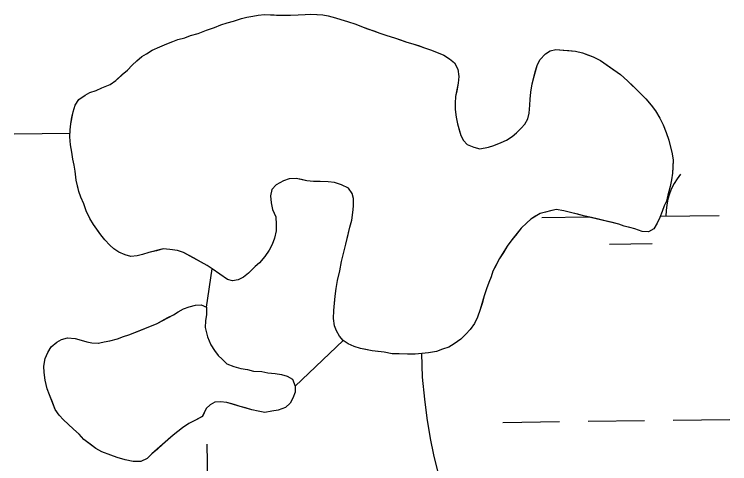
# Model space of a CAD drawing. Extents: x 3694830 to 3732949, y 415201 to 440970.
# Drawn here: x 3729844.5 to 3730248.4, y 424612.8 to 424866.7 of the extents above; entities that cross this region are included whole.
import ezdxf

# ---------------------------------------------------------------- set-up
doc = ezdxf.new("R2010")
doc.units = 0
doc.layers.add('V-TOPO-SHOR', color=7, linetype='Continuous')
doc.layers.add('V-WETL-SWMP', color=7, linetype='Continuous')

msp = doc.modelspace()

# ---------------------------------------------------------------- linework, layer by layer
at = {"layer": 'V-TOPO-SHOR'}
for p, q in [((3729952.99, 424701.17), (3729956.15, 424722.92)), ((3730003.18, 424656.6), (3730030.2, 424682.47))]:
    msp.add_line(p, q, dxfattribs=at)
for points in [[(3729956.15, 424722.92), (3729953.4, 424724.67), (3729949.97, 424726.63), (3729946.08, 424728.81), (3729943.34, 424730.33), (3729940.14, 424732.08), (3729936.73, 424733.13), (3729932.42, 424733.72), (3729928.57, 424734.09), (3729924.75, 424733.1), (3729920.48, 424732.11), (3729916.9, 424730.9), (3729913.97, 424730.16), (3729910.37, 424729.86), (3729907.19, 424730.7), (3729903.54, 424732.2), (3729900.79, 424734.18), (3729898.48, 424736.16), (3729895.71, 424739.27), (3729893.39, 424742.15), (3729891.06, 424745.27), (3729889.2, 424747.94), (3729887.09, 424751.28), (3729885.2, 424755.54), (3729883.76, 424759.57), (3729882.1, 424763.38), (3729880.9, 424766.51), (3729880.15, 424769.89), (3729879.41, 424773.03), (3729878.85, 424777.99), (3729878.33, 424781.37), (3729877.58, 424784.74), (3729877.04, 424788.8), (3729876.27, 424792.85), (3729875.95, 424797.36), (3729876.09, 424801.43), (3729876.47, 424804.82), (3729877.07, 424808.45), (3729877.69, 424811.63), (3729878.96, 424815.27), (3729880.93, 424818.47), (3729884.49, 424821.03), (3729887.17, 424822.45), (3729890.76, 424823.65), (3729893.89, 424825.07), (3729898.6, 424826.98), (3729901.93, 424829.31), (3729905.48, 424832.55), (3729908.36, 424835.09), (3729911.02, 424837.86), (3729913.67, 424840.4), (3729916.56, 424842.72), (3729919.24, 424844.36), (3729922.35, 424846.46), (3729926.61, 424848.36), (3729930.64, 424850.02), (3729934, 424851.22), (3729936.91, 424852.41), (3729940.73, 424853.4), (3729944.09, 424854.6), (3729948.36, 424855.82), (3729953.07, 424857.73), (3729957.55, 424859.18), (3729961.14, 424860.61), (3729964.73, 424861.81), (3729968.32, 424862.79), (3729972.81, 424864.24), (3729975.73, 424864.98), (3729979.11, 424865.51), (3729982.25, 424866.25), (3729985.86, 424866.55), (3729989.25, 424866.4), (3729992.64, 424866.25), (3729996.71, 424866.1), (3730000.55, 424866.19), (3730004.84, 424866.28), (3730008.68, 424866.59), (3730011.84, 424866.65), (3730015.46, 424866.5), (3730018.62, 424866.34), (3730021.8, 424865.73), (3730025.89, 424864.69), (3730028.85, 424863.62), (3730032.71, 424862.58), (3730037.26, 424861.09), (3730040.45, 424859.8), (3730043.87, 424858.52), (3730047.51, 424857.24), (3730050.92, 424855.96), (3730054.79, 424854.68), (3730059.11, 424853.42), (3730062.52, 424852.14), (3730066.17, 424850.86), (3730069.57, 424850.03), (3730073.21, 424848.75), (3730076.17, 424847.68), (3730080.04, 424846.41), (3730083.23, 424845.12), (3730087.1, 424843.62), (3730090.31, 424841.43), (3730093.07, 424839.23)], [(3730093.07, 424839.23), (3730094.95, 424835.66), (3730095.49, 424831.6), (3730095.12, 424827.75), (3730094.31, 424823.44), (3730093.7, 424820.27), (3730093.33, 424816.42), (3730093.4, 424812.8), (3730093.94, 424808.53), (3730094.7, 424804.7), (3730095.68, 424801.33), (3730096.65, 424798.19), (3730098.06, 424795.28), (3730100.15, 424793.07), (3730104.02, 424791.57), (3730107.42, 424790.74), (3730112.15, 424791.51), (3730115.29, 424792.48), (3730119.32, 424794.15), (3730122.46, 424795.57), (3730125.58, 424797.67), (3730128.02, 424799.76), (3730130.67, 424802.3), (3730132.66, 424804.6), (3730134.4, 424807.57), (3730135.24, 424810.76), (3730135.59, 424815.28), (3730135.75, 424818.67), (3730136.12, 424822.75), (3730136.92, 424827.28), (3730137.75, 424830.91), (3730138.58, 424834.09), (3730139.64, 424837.73), (3730141.15, 424840.92), (3730144.47, 424844.38), (3730147.14, 424846.02), (3730150.29, 424846.77), (3730154.36, 424846.4), (3730157.53, 424846.24), (3730161.38, 424845.87), (3730165.24, 424844.82), (3730168.2, 424843.76), (3730171.39, 424842.7), (3730175.5, 424840.52), (3730178.71, 424838.33), (3730182.38, 424835.7), (3730186.73, 424832.63), (3730190.65, 424829.1), (3730193.88, 424826), (3730197.57, 424822.47), (3730201.03, 424818.92), (3730204.04, 424815.37), (3730206.6, 424812.04), (3730208.94, 424808.02), (3730210.83, 424804.22), (3730212.5, 424799.96), (3730213.95, 424795.48), (3730214.94, 424791.66), (3730215.92, 424787.84), (3730216.45, 424784.23), (3730216.31, 424780.17), (3730216.15, 424777), (3730215.56, 424773.15), (3730214.73, 424769.29), (3730213.48, 424764.52), (3730212.65, 424761.11), (3730211.35, 424758.37), (3730210.29, 424755.19), (3730209, 424751.77), (3730207.49, 424748.58), (3730205.52, 424745.38), (3730202.62, 424743.73), (3730199, 424743.88), (3730194.91, 424745.38), (3730191.95, 424746.22), (3730188.77, 424747.05), (3730185.81, 424748.12), (3730182.18, 424748.95), (3730178.09, 424749.99), (3730173.55, 424751.02), (3730170.37, 424751.86), (3730165.83, 424752.89), (3730162.65, 424753.73), (3730159.25, 424754.56), (3730154.7, 424755.59), (3730150.4, 424756.41), (3730147.25, 424755.66), (3730144.33, 424754.92), (3730141.41, 424754.18), (3730138.73, 424752.54), (3730136.05, 424750.91), (3730133.84, 424748.83), (3730130.74, 424745.82), (3730127.44, 424741.69), (3730125.46, 424739.16), (3730122.82, 424735.72), (3730120.64, 424732.05), (3730118.45, 424728.62), (3730116.5, 424724.96), (3730114.76, 424721.54), (3730113.7, 424718.35)], [(3730113.7, 424718.35), (3730112.41, 424715.17), (3730111.13, 424711.52), (3730109.86, 424707.66), (3730108.6, 424703.34), (3730107.54, 424699.92), (3730106.05, 424695.6), (3730104.32, 424691.95), (3730101.91, 424688.51), (3730099.48, 424685.97), (3730096.6, 424683.2), (3730092.82, 424680.41), (3730089.92, 424678.54), (3730086.33, 424677.56), (3730082.97, 424676.14), (3730078.46, 424675.36), (3730074.63, 424675.06), (3730070.8, 424674.75), (3730066.51, 424674.66), (3730061.76, 424674.78), (3730057.92, 424674.93), (3730053.38, 424675.74), (3730049.76, 424676.11), (3730046.59, 424676.49), (3730042.96, 424677.32), (3730040.01, 424677.94), (3730036.37, 424678.99), (3730032.95, 424680.5), (3730030.2, 424682.47), (3730028.11, 424684.92), (3730026.47, 424687.82), (3730025.28, 424690.73), (3730024.74, 424694.78), (3730024.87, 424699.3), (3730025.24, 424703.38), (3730025.6, 424707.45), (3730026.19, 424711.76), (3730027, 424716.29), (3730028.23, 424721.74), (3730029.25, 424726.96), (3730030.71, 424733.09), (3730031.76, 424736.73), (3730033, 424742.17), (3730034.04, 424746.49), (3730035.08, 424750.35), (3730035.67, 424754.65), (3730036.04, 424758.28), (3730035.96, 424762.57), (3730035.22, 424765.49), (3730033.12, 424768.38), (3730029.24, 424770.33), (3730025.37, 424771.6), (3730021.75, 424771.98), (3730017.23, 424772.11), (3730013.38, 424772.26), (3730009.76, 424772.63), (3730006.59, 424773.24), (3730003.64, 424773.86), (3729999.8, 424773.77), (3729996.44, 424772.57), (3729992.42, 424770.23), (3729989.99, 424767.69), (3729989.16, 424764.06), (3729989.47, 424760.23), (3729990.23, 424756.4), (3729992.12, 424752.15), (3729992.44, 424747.86), (3729992.29, 424744.25), (3729991.48, 424740.16), (3729990.2, 424736.52), (3729988.46, 424733.32), (3729986.04, 424729.88), (3729982.96, 424726.2), (3729980.52, 424724.12), (3729976.76, 424720.42), (3729973.87, 424718.1), (3729970.96, 424716.69), (3729967.81, 424716.17), (3729964.86, 424716.79), (3729956.15, 424722.92)], [(3729950.69, 424639.45), (3729946.44, 424637.1), (3729943.09, 424635.45), (3729939.52, 424633.11), (3729936.86, 424631.03), (3729934.19, 424628.93), (3729931.31, 424626.39), (3729928.2, 424623.61), (3729925.32, 424621.07), (3729922.21, 424618.29), (3729919.56, 424615.75), (3729915.98, 424614.09), (3729911.69, 424614), (3729907.15, 424615.03), (3729902.6, 424616.29), (3729898.96, 424617.57), (3729893.95, 424619.5), (3729890.52, 424621.46), (3729887.31, 424623.88), (3729883.86, 424626.51), (3729881.09, 424629.39), (3729877.87, 424632.26), (3729874.87, 424635.13), (3729872.33, 424637.56), (3729869.79, 424640.22), (3729867.69, 424643.34), (3729866.02, 424647.6), (3729864.35, 424651.63), (3729863.16, 424654.99), (3729861.92, 424659.93), (3729861.38, 424664.21), (3729861.3, 424667.83), (3729861.89, 424672.13), (3729863.4, 424675.55), (3729865.36, 424678.76), (3729868.47, 424681.53), (3729871.15, 424682.95), (3729874.52, 424683.92), (3729878.81, 424683.56), (3729882.23, 424682.5), (3729885.41, 424681.67), (3729888.36, 424681.05), (3729891.98, 424680.9), (3729895.35, 424681.65), (3729898.5, 424682.17), (3729902.77, 424683.39), (3729906.13, 424684.59), (3729909.27, 424685.56), (3729912.63, 424686.99), (3729916.88, 424688.66), (3729920.47, 424690.09), (3729925.17, 424692), (3729927.85, 424693.41), (3729931.2, 424695.29), (3729934.33, 424696.93), (3729937.01, 424698.57), (3729940.14, 424700.22), (3729943.27, 424701.42), (3729946.87, 424702.4), (3729950.03, 424702.46), (3729952.99, 424701.17), (3729953.08, 424697.1), (3729952.48, 424693.48), (3729952.33, 424689.64), (3729953.57, 424684.47), (3729955.47, 424679.99), (3729957.58, 424676.64), (3729959.67, 424673.98), (3729961.97, 424671.77), (3729964.52, 424669.11), (3729968.39, 424667.61), (3729972.48, 424666.57), (3729976.1, 424665.97), (3729979.51, 424665.14), (3729984.26, 424664.78), (3729987.66, 424664.18), (3729991.73, 424663.81), (3729995.36, 424663.21), (3729998.55, 424662.15), (3730001.52, 424660.63), (3730003.18, 424656.6), (3730003.03, 424653.21), (3730001.75, 424649.79), (3730000.22, 424647.05), (3729997.56, 424644.51), (3729993.53, 424643.07), (3729989.93, 424642.54), (3729985.88, 424641.78), (3729982.25, 424642.38), (3729978.62, 424643.2), (3729974.98, 424644.26), (3729972.03, 424645.1), (3729968.62, 424646.15), (3729964.52, 424647.42), (3729960.9, 424647.8), (3729957.74, 424647.51), (3729955.06, 424646.09), (3729952.85, 424644.01), (3729950.69, 424639.45)], [(3730086.85, 424569.05), (3730088, 424578.57), (3730088, 424589.41), (3730085.77, 424598.85), (3730083.77, 424607.85), (3730081.3, 424617.73), (3730079.53, 424626.96), (3730077.7, 424638.44), (3730076.34, 424649.26), (3730074.95, 424661.65), (3730074.63, 424675.06)]]:
    msp.add_lwpolyline(points, dxfattribs=at)
at = {"layer": 'V-WETL-SWMP'}
for p, q in [((3729979.11, 424865.51), (3729982.25, 424866.25)), ((3729982.25, 424866.25), (3729985.86, 424866.55)), ((3729985.86, 424866.55), (3729996.71, 424866.1)), ((3729996.71, 424866.1), (3730004.84, 424866.28)), ((3730004.84, 424866.28), (3730008.68, 424866.59)), ((3730008.68, 424866.59), (3730011.84, 424866.65)), ((3730011.84, 424866.65), (3730018.62, 424866.34)), ((3730018.62, 424866.34), (3730021.8, 424865.73)), ((3729964.73, 424861.81), (3729968.32, 424862.79)), ((3729968.32, 424862.79), (3729972.81, 424864.24)), ((3729972.81, 424864.24), (3729975.73, 424864.98)), ((3729975.73, 424864.98), (3729979.11, 424865.51)), ((3730021.8, 424865.73), (3730025.89, 424864.69)), ((3730025.89, 424864.69), (3730028.85, 424863.62)), ((3730028.85, 424863.62), (3730032.71, 424862.58)), ((3730032.71, 424862.58), (3730037.26, 424861.09)), ((3729953.07, 424857.73), (3729957.55, 424859.18)), ((3729957.55, 424859.18), (3729961.14, 424860.61)), ((3729961.14, 424860.61), (3729964.73, 424861.81)), ((3730037.26, 424861.09), (3730040.45, 424859.8)), ((3730040.45, 424859.8), (3730050.92, 424855.96)), ((3729940.73, 424853.4), (3729944.1, 424854.6)), ((3729944.1, 424854.6), (3729948.36, 424855.82)), ((3729948.36, 424855.82), (3729953.07, 424857.73)), ((3730050.92, 424855.96), (3730054.79, 424854.68)), ((3730054.79, 424854.68), (3730059.11, 424853.42)), ((3729926.61, 424848.36), (3729930.64, 424850.02)), ((3729930.64, 424850.02), (3729934, 424851.22)), ((3729934, 424851.22), (3729936.91, 424852.41)), ((3729936.91, 424852.41), (3729940.73, 424853.4)), ((3730059.11, 424853.42), (3730066.17, 424850.86)), ((3730066.17, 424850.86), (3730069.57, 424850.03)), ((3730069.57, 424850.03), (3730080.04, 424846.41)), ((3729919.24, 424844.36), (3729922.35, 424846.46)), ((3729922.35, 424846.46), (3729926.61, 424848.36)), ((3730080.04, 424846.41), (3730087.1, 424843.62)), ((3730144.47, 424844.38), (3730147.14, 424846.02)), ((3730147.14, 424846.02), (3730150.29, 424846.77)), ((3730150.29, 424846.77), (3730161.38, 424845.87)), ((3729913.67, 424840.4), (3729916.56, 424842.72)), ((3729916.56, 424842.72), (3729919.24, 424844.36)), ((3730087.1, 424843.62), (3730090.31, 424841.43)), ((3730141.15, 424840.92), (3730144.47, 424844.38)), ((3730161.38, 424845.87), (3730165.24, 424844.82)), ((3730165.24, 424844.82), (3730171.39, 424842.7)), ((3730171.39, 424842.7), (3730175.5, 424840.52)), ((3729908.36, 424835.09), (3729911.02, 424837.86)), ((3729911.02, 424837.86), (3729913.67, 424840.4)), ((3730090.31, 424841.43), (3730093.07, 424839.23)), ((3730093.07, 424839.23), (3730094.95, 424835.66)), ((3730139.64, 424837.73), (3730141.15, 424840.92)), ((3730175.5, 424840.52), (3730186.73, 424832.63)), ((3729901.93, 424829.31), (3729908.36, 424835.09)), ((3730094.95, 424835.66), (3730095.49, 424831.6)), ((3730137.75, 424830.91), (3730139.64, 424837.73)), ((3730095.49, 424831.6), (3730095.12, 424827.75)), ((3730136.92, 424827.28), (3730137.75, 424830.91)), ((3730186.73, 424832.63), (3730190.65, 424829.1)), ((3729893.89, 424825.07), (3729898.6, 424826.98)), ((3729898.6, 424826.98), (3729901.93, 424829.31)), ((3730095.12, 424827.75), (3730093.7, 424820.27)), ((3730136.11, 424822.75), (3730136.92, 424827.28)), ((3730190.65, 424829.1), (3730197.57, 424822.47)), ((3729884.49, 424821.03), (3729887.17, 424822.45)), ((3729887.17, 424822.45), (3729890.76, 424823.65)), ((3729890.76, 424823.65), (3729893.89, 424825.07)), ((3730135.75, 424818.67), (3730136.11, 424822.75)), ((3730197.57, 424822.47), (3730201.03, 424818.92)), ((3729878.96, 424815.27), (3729880.93, 424818.47)), ((3729880.93, 424818.47), (3729884.49, 424821.03)), ((3730093.7, 424820.27), (3730093.33, 424816.42)), ((3730135.59, 424815.28), (3730135.75, 424818.67)), ((3730201.03, 424818.92), (3730204.04, 424815.37)), ((3729877.69, 424811.63), (3729878.96, 424815.27)), ((3730093.33, 424816.42), (3730093.4, 424812.8)), ((3730135.24, 424810.75), (3730135.59, 424815.28)), ((3730204.04, 424815.37), (3730206.6, 424812.04)), ((3729876.47, 424804.82), (3729877.69, 424811.63)), ((3730093.4, 424812.8), (3730093.94, 424808.52)), ((3730134.4, 424807.57), (3730135.24, 424810.75)), ((3730206.6, 424812.04), (3730208.94, 424808.02)), ((3730093.94, 424808.52), (3730094.7, 424804.7)), ((3730132.66, 424804.6), (3730134.4, 424807.57)), ((3730208.94, 424808.02), (3730210.83, 424804.22)), ((3729876.09, 424801.43), (3729876.47, 424804.82)), ((3730094.7, 424804.7), (3730096.65, 424798.19)), ((3730128.02, 424799.76), (3730130.67, 424802.3)), ((3730130.67, 424802.3), (3730132.66, 424804.6)), ((3730210.83, 424804.22), (3730212.5, 424799.97)), ((3729844.54, 424799.05), (3729876.03, 424799.43)), ((3729875.95, 424797.36), (3729876.09, 424801.43)), ((3730096.65, 424798.19), (3730098.06, 424795.28)), ((3730122.46, 424795.57), (3730125.58, 424797.67)), ((3730125.58, 424797.67), (3730128.02, 424799.76)), ((3730212.5, 424799.97), (3730213.95, 424795.48)), ((3729876.27, 424792.85), (3729875.95, 424797.36)), ((3730098.06, 424795.28), (3730100.15, 424793.07)), ((3730115.29, 424792.48), (3730119.32, 424794.15)), ((3730119.32, 424794.15), (3730122.46, 424795.57)), ((3730213.95, 424795.48), (3730215.92, 424787.84)), ((3729877.04, 424788.8), (3729876.27, 424792.85)), ((3730100.15, 424793.07), (3730104.02, 424791.57)), ((3730104.02, 424791.57), (3730107.42, 424790.74)), ((3730107.42, 424790.74), (3730112.15, 424791.52)), ((3730112.15, 424791.52), (3730115.29, 424792.48)), ((3729877.58, 424784.74), (3729877.04, 424788.8)), ((3730215.92, 424787.84), (3730216.45, 424784.23)), ((3729878.33, 424781.37), (3729877.58, 424784.74)), ((3729878.85, 424777.99), (3729878.33, 424781.37)), ((3730216.45, 424784.23), (3730216.15, 424777)), ((3729879.41, 424773.03), (3729878.85, 424777.99)), ((3729999.8, 424773.78), (3729996.44, 424772.57)), ((3730003.64, 424773.86), (3729999.8, 424773.78)), ((3730009.76, 424772.63), (3730003.64, 424773.86)), ((3730216.15, 424777), (3730215.55, 424773.15)), ((3729880.9, 424766.51), (3729879.41, 424773.03)), ((3729992.42, 424770.23), (3729989.99, 424767.69)), ((3729996.44, 424772.57), (3729992.42, 424770.23)), ((3730013.39, 424772.26), (3730009.76, 424772.63)), ((3730021.75, 424771.98), (3730013.39, 424772.26)), ((3730025.37, 424771.6), (3730021.75, 424771.98)), ((3730029.24, 424770.33), (3730025.37, 424771.6)), ((3730033.12, 424768.38), (3730029.24, 424770.33)), ((3730214.73, 424769.29), (3730212.65, 424761.11)), ((3730215.55, 424773.15), (3730214.73, 424769.29)), ((3729882.1, 424763.38), (3729880.9, 424766.51)), ((3729989.99, 424767.69), (3729989.16, 424764.06)), ((3730035.22, 424765.49), (3730033.12, 424768.38)), ((3730035.96, 424762.57), (3730035.22, 424765.49)), ((3729883.76, 424759.57), (3729882.1, 424763.38)), ((3729989.16, 424764.06), (3729989.47, 424760.23)), ((3730036.05, 424758.28), (3730035.96, 424762.57)), ((3730212.65, 424761.11), (3730211.35, 424758.37)), ((3729885.2, 424755.54), (3729883.76, 424759.57)), ((3729989.47, 424760.23), (3729990.23, 424756.4)), ((3730035.67, 424754.65), (3730036.05, 424758.28)), ((3730211.35, 424758.37), (3730210.29, 424755.19)), ((3729887.1, 424751.28), (3729885.2, 424755.54)), ((3729990.23, 424756.4), (3729992.12, 424752.15)), ((3730035.08, 424750.35), (3730035.67, 424754.65)), ((3730141.41, 424754.18), (3730136.05, 424750.91)), ((3730150.4, 424756.41), (3730141.41, 424754.18)), ((3730154.71, 424755.59), (3730150.4, 424756.41)), ((3730159.25, 424754.56), (3730154.71, 424755.59)), ((3730165.83, 424752.89), (3730159.25, 424754.56)), ((3730210.29, 424755.19), (3730209, 424751.77)), ((3730209.33, 424752.66), (3730242.43, 424753.05)), ((3729889.2, 424747.94), (3729887.1, 424751.28)), ((3729992.12, 424752.15), (3729992.44, 424747.86)), ((3730034.04, 424746.49), (3730035.08, 424750.35)), ((3730136.05, 424750.91), (3730133.84, 424748.83)), ((3730142.44, 424751.86), (3730168.84, 424752.17)), ((3730185.81, 424748.12), (3730165.83, 424752.89)), ((3730209, 424751.77), (3730207.49, 424748.58)), ((3729893.39, 424742.15), (3729889.2, 424747.94)), ((3729992.44, 424747.86), (3729992.29, 424744.25)), ((3730031.76, 424736.73), (3730034.04, 424746.49)), ((3730130.74, 424745.82), (3730125.46, 424739.16)), ((3730133.84, 424748.83), (3730130.74, 424745.82)), ((3730188.77, 424747.05), (3730185.81, 424748.12)), ((3730194.91, 424745.38), (3730188.77, 424747.05)), ((3730199, 424743.88), (3730194.91, 424745.38)), ((3730205.52, 424745.37), (3730202.62, 424743.73)), ((3730207.49, 424748.58), (3730205.52, 424745.37)), ((3729895.71, 424739.27), (3729893.39, 424742.15)), ((3729992.29, 424744.25), (3729991.47, 424740.16)), ((3730202.62, 424743.73), (3730199, 424743.88)), ((3729898.48, 424736.16), (3729895.71, 424739.27)), ((3729991.47, 424740.16), (3729990.2, 424736.52)), ((3730125.46, 424739.16), (3730122.82, 424735.72)), ((3730180.62, 424736.88), (3730204.62, 424737.17)), ((3729900.79, 424734.18), (3729898.48, 424736.16)), ((3729903.54, 424732.2), (3729900.79, 424734.18)), ((3729928.57, 424734.09), (3729920.48, 424732.11)), ((3729932.42, 424733.72), (3729928.57, 424734.09)), ((3729936.73, 424733.13), (3729932.42, 424733.72)), ((3729940.14, 424732.07), (3729936.73, 424733.13)), ((3729988.46, 424733.32), (3729986.04, 424729.88)), ((3729990.2, 424736.52), (3729988.46, 424733.32)), ((3730029.25, 424726.96), (3730030.71, 424733.09)), ((3730030.71, 424733.09), (3730031.76, 424736.73)), ((3730122.82, 424735.72), (3730118.45, 424728.62)), ((3729907.19, 424730.7), (3729903.54, 424732.2)), ((3729910.37, 424729.86), (3729907.19, 424730.7)), ((3729913.97, 424730.16), (3729910.37, 424729.86)), ((3729916.9, 424730.9), (3729913.97, 424730.16)), ((3729920.48, 424732.11), (3729916.9, 424730.9)), ((3729953.4, 424724.67), (3729940.14, 424732.07)), ((3729986.04, 424729.88), (3729982.96, 424726.2)), ((3729982.96, 424726.2), (3729980.52, 424724.12)), ((3730028.23, 424721.74), (3730029.25, 424726.96)), ((3730118.45, 424728.62), (3730114.76, 424721.54)), ((3729956.15, 424722.93), (3729953.4, 424724.67)), ((3729964.86, 424716.78), (3729956.15, 424722.93)), ((3729980.52, 424724.12), (3729976.76, 424720.42)), ((3730027, 424716.29), (3730028.23, 424721.74)), ((3730114.76, 424721.54), (3730113.7, 424718.35)), ((3729967.81, 424716.17), (3729964.86, 424716.78)), ((3729970.96, 424716.69), (3729967.81, 424716.17)), ((3729973.87, 424718.1), (3729970.96, 424716.69)), ((3729976.76, 424720.42), (3729973.87, 424718.1)), ((3730113.7, 424718.35), (3730112.41, 424715.16)), ((3730026.19, 424711.76), (3730027, 424716.29)), ((3730112.41, 424715.16), (3730111.13, 424711.52)), ((3730025.6, 424707.45), (3730026.19, 424711.76)), ((3730111.13, 424711.52), (3730109.86, 424707.66)), ((3730024.87, 424699.3), (3730025.6, 424707.45)), ((3730109.86, 424707.66), (3730107.54, 424699.92)), ((3729940.14, 424700.22), (3729943.27, 424701.42)), ((3729943.27, 424701.42), (3729946.87, 424702.4)), ((3729946.87, 424702.4), (3729950.03, 424702.46)), ((3729950.03, 424702.46), (3729952.99, 424701.17)), ((3729952.99, 424701.17), (3729953.08, 424697.11)), ((3729925.17, 424692), (3729934.33, 424696.93)), ((3729934.33, 424696.93), (3729937.01, 424698.57)), ((3729937.01, 424698.57), (3729940.14, 424700.22)), ((3729953.08, 424697.11), (3729952.48, 424693.48)), ((3730024.74, 424694.78), (3730024.87, 424699.3)), ((3730107.54, 424699.92), (3730106.05, 424695.6)), ((3729952.48, 424693.48), (3729952.33, 424689.64)), ((3730025.28, 424690.73), (3730024.74, 424694.78)), ((3730106.05, 424695.6), (3730104.32, 424691.95)), ((3729912.63, 424686.99), (3729925.17, 424692)), ((3729952.33, 424689.64), (3729953.57, 424684.47)), ((3730026.47, 424687.82), (3730025.28, 424690.73)), ((3730101.91, 424688.51), (3730099.48, 424685.97)), ((3730104.32, 424691.95), (3730101.91, 424688.51)), ((3729902.77, 424683.39), (3729906.13, 424684.59)), ((3729906.13, 424684.59), (3729909.27, 424685.56)), ((3729909.27, 424685.56), (3729912.63, 424686.99)), ((3729953.57, 424684.47), (3729955.47, 424679.99)), ((3730028.11, 424684.92), (3730026.47, 424687.82)), ((3730030.2, 424682.47), (3730028.11, 424684.92)), ((3730099.48, 424685.97), (3730096.6, 424683.2)), ((3729865.36, 424678.76), (3729868.47, 424681.53)), ((3729868.47, 424681.53), (3729871.15, 424682.95)), ((3729871.15, 424682.95), (3729874.52, 424683.92)), ((3729874.52, 424683.92), (3729878.81, 424683.56)), ((3729878.81, 424683.56), (3729882.23, 424682.5)), ((3729882.23, 424682.5), (3729885.41, 424681.67)), ((3729885.41, 424681.67), (3729888.36, 424681.05)), ((3729888.36, 424681.05), (3729891.97, 424680.9)), ((3729891.97, 424680.9), (3729895.35, 424681.65)), ((3729895.35, 424681.65), (3729898.5, 424682.17)), ((3729898.5, 424682.17), (3729902.77, 424683.39)), ((3730032.95, 424680.5), (3730030.2, 424682.47)), ((3730036.37, 424678.99), (3730032.95, 424680.5)), ((3730092.82, 424680.41), (3730089.92, 424678.54)), ((3730096.6, 424683.2), (3730092.82, 424680.41)), ((3729863.4, 424675.55), (3729865.36, 424678.76)), ((3729955.47, 424679.99), (3729957.58, 424676.64)), ((3729957.58, 424676.64), (3729959.67, 424673.98)), ((3730040.01, 424677.94), (3730036.37, 424678.99)), ((3730046.59, 424676.49), (3730040.01, 424677.94)), ((3730053.38, 424675.74), (3730046.59, 424676.49)), ((3730086.33, 424677.56), (3730082.97, 424676.14)), ((3730089.92, 424678.54), (3730086.33, 424677.56)), ((3729861.89, 424672.13), (3729863.4, 424675.55)), ((3729959.67, 424673.98), (3729961.97, 424671.77)), ((3730057.92, 424674.93), (3730053.38, 424675.74)), ((3730061.76, 424674.78), (3730057.92, 424674.93)), ((3730066.51, 424674.66), (3730061.76, 424674.78)), ((3730070.8, 424674.75), (3730066.51, 424674.66)), ((3730078.46, 424675.36), (3730070.8, 424674.75)), ((3730082.97, 424676.14), (3730078.46, 424675.36)), ((3729861.3, 424667.83), (3729861.89, 424672.13)), ((3729961.97, 424671.77), (3729964.51, 424669.11)), ((3729964.51, 424669.11), (3729968.39, 424667.61)), ((3729861.38, 424664.22), (3729861.3, 424667.83)), ((3729861.92, 424659.94), (3729861.38, 424664.22)), ((3729968.39, 424667.61), (3729972.48, 424666.57)), ((3729972.48, 424666.57), (3729976.1, 424665.97)), ((3729976.1, 424665.97), (3729979.51, 424665.14)), ((3729979.51, 424665.14), (3729984.26, 424664.78)), ((3729984.26, 424664.78), (3729987.66, 424664.18)), ((3729987.66, 424664.18), (3729991.73, 424663.81)), ((3729991.73, 424663.81), (3729995.36, 424663.21)), ((3729995.36, 424663.21), (3729998.55, 424662.15)), ((3729998.55, 424662.15), (3730001.52, 424660.63)), ((3730001.52, 424660.63), (3730003.18, 424656.6)), ((3729863.16, 424654.99), (3729861.92, 424659.94)), ((3730003.18, 424656.6), (3730003.03, 424653.21)), ((3729864.35, 424651.63), (3729863.16, 424654.99)), ((3730003.03, 424653.21), (3730001.75, 424649.79)), ((3729867.69, 424643.34), (3729864.35, 424651.63)), ((3730001.75, 424649.79), (3730000.22, 424647.05)), ((3729952.85, 424644.01), (3729950.68, 424639.45)), ((3729955.06, 424646.09), (3729952.85, 424644.01)), ((3729957.74, 424647.51), (3729955.06, 424646.09)), ((3729960.9, 424647.8), (3729957.74, 424647.51)), ((3729964.52, 424647.42), (3729960.9, 424647.8)), ((3729972.03, 424645.1), (3729964.52, 424647.42)), ((3729978.62, 424643.2), (3729972.03, 424645.1)), ((3729997.57, 424644.51), (3729993.53, 424643.07)), ((3730000.22, 424647.05), (3729997.57, 424644.51)), ((3729869.79, 424640.22), (3729867.69, 424643.34)), ((3729872.33, 424637.56), (3729869.79, 424640.22)), ((3729982.25, 424642.38), (3729978.62, 424643.2)), ((3729985.88, 424641.78), (3729982.25, 424642.38)), ((3729989.93, 424642.54), (3729985.88, 424641.78)), ((3729993.53, 424643.07), (3729989.93, 424642.54)), ((3729877.87, 424632.26), (3729872.33, 424637.56)), ((3729946.44, 424637.1), (3729943.09, 424635.45)), ((3729950.68, 424639.45), (3729946.44, 424637.1)), ((3730120.41, 424636.15), (3730152.41, 424636.54)), ((3730168.41, 424636.73), (3730200.4, 424637.11)), ((3730216.4, 424637.3), (3730248.4, 424637.68)), ((3729881.09, 424629.39), (3729877.87, 424632.26)), ((3729939.52, 424633.11), (3729934.19, 424628.93)), ((3729943.09, 424635.45), (3729939.52, 424633.11)), ((3729883.86, 424626.51), (3729881.09, 424629.39)), ((3729934.19, 424628.93), (3729922.22, 424618.29)), ((3729890.52, 424621.46), (3729883.86, 424626.51)), ((3729893.95, 424619.5), (3729890.52, 424621.46)), ((3729953.91, 424587.74), (3729953.48, 424623.73)), ((3729898.96, 424617.57), (3729893.95, 424619.5)), ((3729902.6, 424616.29), (3729898.96, 424617.57)), ((3729907.15, 424615.03), (3729902.6, 424616.29)), ((3729919.56, 424615.75), (3729915.98, 424614.09)), ((3729922.22, 424618.29), (3729919.56, 424615.75)), ((3729911.69, 424614), (3729907.15, 424615.03)), ((3729915.98, 424614.09), (3729911.69, 424614))]:
    msp.add_line(p, q, dxfattribs=at)
msp.add_arc((3730247.67, 424753.59), 35.25, 139.9115, 181.4552, dxfattribs=at)

doc.saveas('drawing.dxf')
